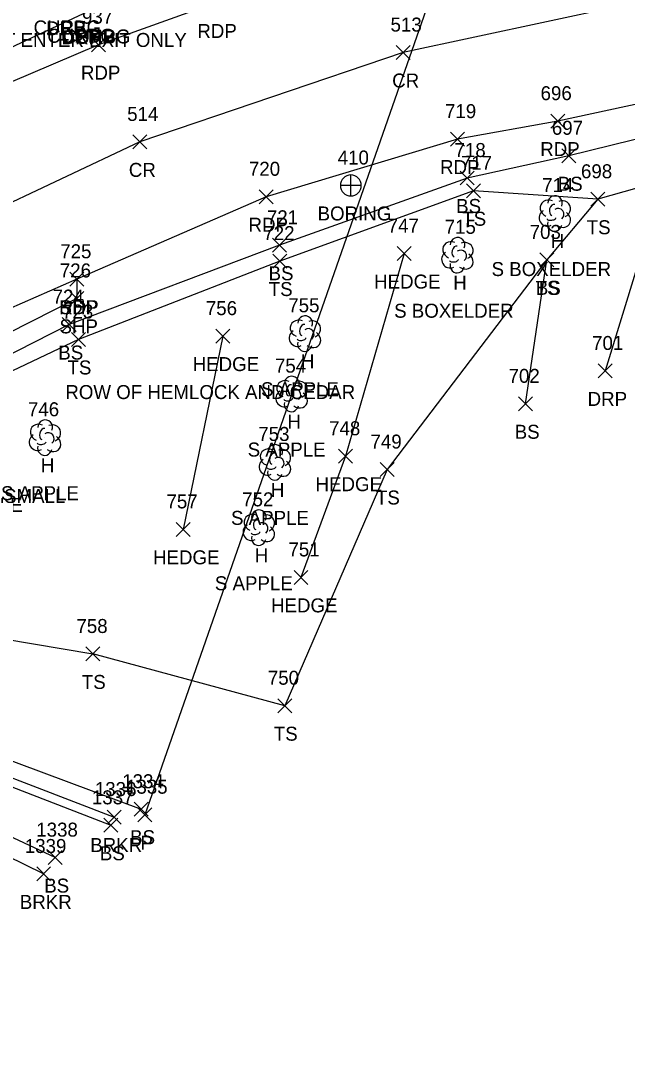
# Model space of a CAD drawing. Extents: x 1678863 to 1683592, y 407783 to 418211.
# Drawn here: x 1681509.2 to 1681596, y 417600 to 417748.8 of the extents above; entities that cross this region are included whole.
import ezdxf

# ---------------------------------------------------------------- set-up
doc = ezdxf.new("R2010")
doc.units = 0
for name, color, linetype in [('D_A', 7, 'Continuous'), ('D_I', 7, 'Continuous'), ('D_TIC', 7, 'Continuous'), ('DCP', 7, 'Continuous'), ('G_A', 7, 'Continuous'), ('G_I', 7, 'Continuous'), ('GA_P', 7, 'Continuous'), ('L_A', 7, 'Continuous'), ('L_C', 7, 'Continuous'), ('L_I', 7, 'Continuous'), ('L_TIC', 7, 'Continuous'), ('LAHR', 7, 'Continuous'), ('LAWE', 7, 'Continuous'), ('LELB', 7, 'Continuous'), ('LTD', 7, 'Continuous'), ('P_A', 7, 'Continuous'), ('P_I', 7, 'Continuous'), ('P_TIC', 7, 'Continuous'), ('PET', 7, 'Continuous'), ('PRC', 7, 'Continuous'), ('PSP', 7, 'Continuous'), ('R_A', 7, 'Continuous'), ('R_I', 7, 'Continuous'), ('R_TIC', 7, 'Continuous'), ('RDP', 7, 'Continuous'), ('S_C', 7, 'Continuous')]:
    doc.layers.add(name, color=color, linetype=linetype)

msp = doc.modelspace()

# ---------------------------------------------------------------- linework, layer by layer
at = {"layer": 'D_TIC'}
for points in [[(1681525.97, 417634.27), (1681527.97, 417636.27)], [(1681527.97, 417634.27), (1681525.97, 417636.27)]]:
    msp.add_lwpolyline(points, dxfattribs=at)
at = {"layer": 'DCP'}
msp.add_lwpolyline([(1681574.18, 417770.4), (1681526.97, 417635.27)], dxfattribs=at)
at = {"layer": 'GA_P'}
for p, q in [((1681556.45, 417725.24), (1681556.45, 417726.74)), ((1681556.45, 417725.24), (1681554.95, 417725.24)), ((1681557.94, 417725.24), (1681556.45, 417725.24)), ((1681556.45, 417723.74), (1681556.45, 417725.24))]:
    msp.add_line(p, q, dxfattribs=at)
for start, end in [(90, 180), (0, 90), (180, 270), (270, 0)]:
    msp.add_arc((1681556.44, 417725.24), 1.5, start, end, dxfattribs=at)
at = {"layer": 'L_TIC'}
for points in [[(1681586.6, 417728.49), (1681588.6, 417730.49)], [(1681588.6, 417728.49), (1681586.6, 417730.49)], [(1681572.06, 417725.31), (1681574.06, 417727.31)], [(1681574.06, 417725.31), (1681572.06, 417727.31)], [(1681572.98, 417723.48), (1681574.98, 417725.48)], [(1681574.98, 417723.48), (1681572.98, 417725.48)], [(1681590.77, 417722.27), (1681592.77, 417724.27)], [(1681592.77, 417722.27), (1681590.77, 417724.27)], [(1681590.77, 417722.27), (1681592.77, 417724.27)], [(1681592.77, 417722.27), (1681590.77, 417724.27)], [(1681545.23, 417715.69), (1681547.23, 417717.69)], [(1681547.23, 417715.69), (1681545.23, 417717.69)], [(1681563.07, 417714.5), (1681565.07, 417716.5)], [(1681565.07, 417714.5), (1681563.07, 417716.5)], [(1681545.28, 417713.43), (1681547.28, 417715.43)], [(1681547.28, 417713.43), (1681545.28, 417715.43)], [(1681583.46, 417713.6), (1681585.46, 417715.6)], [(1681585.46, 417713.6), (1681583.46, 417715.6)], [(1681583.46, 417713.6), (1681585.46, 417715.6)], [(1681585.46, 417713.6), (1681583.46, 417715.6)], [(1681515.15, 417704.35), (1681517.15, 417706.35)], [(1681517.15, 417704.35), (1681515.15, 417706.35)], [(1681516.5, 417702.22), (1681518.5, 417704.22)], [(1681518.5, 417702.22), (1681516.5, 417704.22)], [(1681537.11, 417702.7), (1681539.11, 417704.7)], [(1681539.11, 417702.7), (1681537.11, 417704.7)], [(1681580.44, 417693.02), (1681582.44, 417695.02)], [(1681582.44, 417693.02), (1681580.44, 417695.02)], [(1681554.69, 417685.53), (1681556.69, 417687.53)], [(1681556.69, 417685.53), (1681554.69, 417687.53)], [(1681560.62, 417683.62), (1681562.62, 417685.62)], [(1681562.62, 417683.62), (1681560.62, 417685.62)], [(1681531.44, 417675.07), (1681533.44, 417677.07)], [(1681533.44, 417675.07), (1681531.44, 417677.07)], [(1681548.31, 417668.2), (1681550.31, 417670.2)], [(1681550.31, 417668.2), (1681548.31, 417670.2)], [(1681518.55, 417657.25), (1681520.55, 417659.25)], [(1681520.55, 417657.25), (1681518.55, 417659.25)], [(1681518.55, 417657.25), (1681520.55, 417659.25)], [(1681520.55, 417657.25), (1681518.55, 417659.25)], [(1681546.02, 417649.85), (1681548.02, 417651.85)], [(1681548.02, 417649.85), (1681546.02, 417651.85)], [(1681525.43, 417635.05), (1681527.43, 417637.05)], [(1681527.43, 417635.05), (1681525.43, 417637.05)], [(1681521.57, 417633.93), (1681523.57, 417635.93)], [(1681523.57, 417633.93), (1681521.57, 417635.93)], [(1681521.1, 417632.75), (1681523.1, 417634.75)], [(1681523.1, 417632.75), (1681521.1, 417634.75)], [(1681513.14, 417628.13), (1681515.14, 417630.13)], [(1681515.14, 417628.13), (1681513.14, 417630.13)], [(1681511.5, 417625.79), (1681513.5, 417627.79)], [(1681513.5, 417625.79), (1681511.5, 417627.79)]]:
    msp.add_lwpolyline(points, dxfattribs=at)
at = {"layer": 'LAHR'}
for points in [[(1681564.07, 417715.5), (1681555.69, 417686.53), (1681549.31, 417669.2)], [(1681538.11, 417703.7), (1681532.44, 417676.07)]]:
    msp.add_lwpolyline(points, dxfattribs=at)
at = {"layer": 'LAWE'}
for points in [[(1681465.62, 417656.83), (1681522.57, 417634.93)], [(1681512.5, 417626.79), (1681462.43, 417651.37)]]:
    msp.add_lwpolyline(points, dxfattribs=at)
at = {"layer": 'LELB'}
for points in [[(1681796.83, 417719.62), (1681771.96, 417731.49), (1681738.51, 417735.4), (1681716.37, 417737.97), (1681689.69, 417738.1), (1681670.92, 417739.45), (1681641.28, 417738.27), (1681615.34, 417736.3), (1681587.6, 417729.49), (1681573.06, 417726.31), (1681546.23, 417716.69), (1681516.15, 417705.35), (1681498.61, 417696.44), (1681487.93, 417690.6), (1681468.95, 417668.73), (1681466.95, 417659.53), (1681465.62, 417656.83), (1681464.96, 417655.9), (1681522.1, 417633.75)], [(1681793.72, 417712.14), (1681770.2, 417723.24), (1681737.55, 417730.97), (1681716.31, 417734.37), (1681689.42, 417734.59), (1681671.36, 417734.92), (1681639.71, 417734.56), (1681615.6, 417730.02), (1681591.77, 417723.27), (1681573.98, 417724.48), (1681546.28, 417714.43), (1681517.5, 417703.22), (1681499.46, 417694.7), (1681489.43, 417688.72), (1681475.17, 417669.62), (1681484.76, 417663.75), (1681489.76, 417663.27), (1681519.55, 417658.25)], [(1681591.77, 417723.27), (1681584.46, 417714.6), (1681561.62, 417684.62), (1681547.02, 417650.85), (1681519.55, 417658.25)], [(1681581.44, 417694.02), (1681584.46, 417714.6)], [(1681498.61, 417696.44), (1681488.49, 417689.59), (1681470.5, 417667.93), (1681470.34, 417657), (1681526.43, 417636.05)], [(1681514.14, 417629.13), (1681463.15, 417652.96), (1681462.43, 417651.37), (1681461.2, 417645.12), (1681440.97, 417634.67), (1681416.61, 417613.36), (1681401.88, 417596.99), (1681391.04, 417583.9), (1681379.09, 417569.9), (1681365.42, 417533.88), (1681357.51, 417515.13), (1681342.6, 417475.25), (1681334.7, 417445.19), (1681340.6, 417441.44)]]:
    msp.add_lwpolyline(points, dxfattribs=at)
at = {"layer": 'LTD'}
for p, q in [((1681585.6, 417721.29), (1681585.6, 417721.29)), ((1681585.6, 417721.29), (1681585.6, 417721.29)), ((1681571.66, 417715.33), (1681571.66, 417715.33)), ((1681571.66, 417715.33), (1681571.66, 417715.33)), ((1681549.85, 417704.11), (1681549.85, 417704.11)), ((1681549.85, 417704.11), (1681549.85, 417704.11)), ((1681547.95, 417695.48), (1681547.95, 417695.48)), ((1681547.95, 417695.48), (1681547.95, 417695.48)), ((1681512.67, 417689.24), (1681512.67, 417689.24)), ((1681512.67, 417689.24), (1681512.67, 417689.24)), ((1681545.56, 417685.71), (1681545.56, 417685.71)), ((1681545.56, 417685.71), (1681545.56, 417685.71)), ((1681543.26, 417676.36), (1681543.26, 417676.36)), ((1681543.26, 417676.36), (1681543.26, 417676.36))]:
    msp.add_line(p, q, dxfattribs=at)
for centre in [(1681585.65, 417722.73), (1681571.71, 417716.76), (1681549.9, 417705.55), (1681547.99, 417696.92), (1681512.72, 417690.67), (1681545.61, 417687.14), (1681543.3, 417677.8)]:
    msp.add_arc(centre, 1.05, 335.5272, 180.9563, dxfattribs=at)
for centre, major_axis, ratio, start_param, end_param in [((1681584.81, 417721.96), (1.21, -0.51), 0.895232, 1.570796, 4.712389), ((1681586.64, 417721.88), (-1.14, -0.48), 0.949671, 1.570796, 4.712389), ((1681584.52, 417720.59), (0.58, -1.04), 0.959034, 3.141593, 6.283185), ((1681585.39, 417721.75), (-0.208, -0.792), 0.645439, 3.141593, 6.283185), ((1681586.1, 417721.13), (-0.5, 0.667), 0.989748, 3.141593, 6.283185), ((1681585.14, 417720.54), (-0.625, -0.083), 0.423636, 0, 3.141593), ((1681586.6, 417720.46), (-1.09, 0.79), 0.841452, 1.570796, 4.712389), ((1681585.6, 417719.79), (0.26, 1.06), 0.942809, 1.570796, 4.712389), ((1681570.87, 417715.99), (1.21, -0.51), 0.895232, 1.570796, 4.712389), ((1681572.7, 417715.91), (-1.14, -0.48), 0.949671, 1.570796, 4.712389), ((1681570.58, 417714.62), (0.58, -1.04), 0.959034, 3.141593, 6.283185), ((1681571.45, 417715.79), (-0.208, -0.792), 0.645439, 3.141593, 6.283185), ((1681572.16, 417715.16), (-0.5, 0.667), 0.989748, 3.141593, 6.283185), ((1681571.2, 417714.58), (-0.625, -0.083), 0.423636, 0, 3.141593), ((1681572.66, 417714.49), (-1.09, 0.79), 0.841452, 1.570796, 4.712389), ((1681571.66, 417713.83), (0.26, 1.06), 0.942809, 1.570796, 4.712389), ((1681549.06, 417704.78), (1.21, -0.51), 0.895232, 1.570796, 4.712389), ((1681549.64, 417704.57), (-0.208, -0.792), 0.645439, 3.141593, 6.283185), ((1681550.89, 417704.7), (-1.14, -0.48), 0.949671, 1.570796, 4.712389), ((1681548.77, 417703.4), (0.58, -1.04), 0.959034, 3.141593, 6.283185), ((1681550.35, 417703.95), (-0.5, 0.667), 0.989748, 3.141593, 6.283185), ((1681550.85, 417703.28), (-1.09, 0.79), 0.841452, 1.570796, 4.712389), ((1681549.85, 417702.61), (0.26, 1.06), 0.942809, 1.570796, 4.712389), ((1681549.39, 417703.36), (-0.625, -0.083), 0.423636, 0, 3.141593), ((1681547.15, 417696.15), (1.21, -0.51), 0.895232, 1.570796, 4.712389), ((1681547.74, 417695.94), (-0.208, -0.792), 0.645439, 3.141593, 6.283185), ((1681548.99, 417696.07), (-1.14, -0.48), 0.949671, 1.570796, 4.712389), ((1681546.86, 417694.77), (0.58, -1.04), 0.959034, 3.141593, 6.283185), ((1681547.49, 417694.73), (-0.625, -0.083), 0.423636, 0, 3.141593), ((1681548.45, 417695.32), (-0.5, 0.667), 0.989748, 3.141593, 6.283185), ((1681548.95, 417694.65), (-1.09, 0.79), 0.841452, 1.570796, 4.712389), ((1681547.95, 417693.98), (0.26, 1.06), 0.942809, 1.570796, 4.712389), ((1681511.88, 417689.9), (1.21, -0.51), 0.895232, 1.570796, 4.712389), ((1681512.46, 417689.7), (-0.208, -0.792), 0.645439, 3.141593, 6.283185), ((1681513.71, 417689.82), (-1.14, -0.48), 0.949671, 1.570796, 4.712389), ((1681511.59, 417688.53), (0.58, -1.04), 0.959034, 3.141593, 6.283185), ((1681513.17, 417689.07), (-0.5, 0.667), 0.989748, 3.141593, 6.283185), ((1681513.67, 417688.41), (-1.09, 0.79), 0.841452, 1.570796, 4.712389), ((1681512.67, 417687.74), (0.26, 1.06), 0.942809, 1.570796, 4.712389), ((1681512.21, 417688.49), (-0.625, -0.083), 0.423636, 0, 3.141593), ((1681544.77, 417686.37), (1.21, -0.51), 0.895232, 1.570796, 4.712389), ((1681546.61, 417686.29), (-1.14, -0.48), 0.949671, 1.570796, 4.712389), ((1681544.48, 417685), (0.58, -1.04), 0.959034, 3.141593, 6.283185), ((1681545.36, 417686.17), (-0.208, -0.792), 0.645439, 3.141593, 6.283185), ((1681546.06, 417685.54), (-0.5, 0.667), 0.989748, 3.141593, 6.283185), ((1681545.56, 417684.21), (0.26, 1.06), 0.942809, 1.570796, 4.712389), ((1681545.11, 417684.96), (-0.625, -0.083), 0.423636, 0, 3.141593), ((1681546.56, 417684.88), (-1.09, 0.79), 0.841452, 1.570796, 4.712389), ((1681542.47, 417677.03), (1.21, -0.51), 0.895232, 1.570796, 4.712389), ((1681543.05, 417676.82), (-0.208, -0.792), 0.645439, 3.141593, 6.283185), ((1681543.76, 417676.2), (-0.5, 0.667), 0.989748, 3.141593, 6.283185), ((1681544.3, 417676.95), (-1.14, -0.48), 0.949671, 1.570796, 4.712389), ((1681542.17, 417675.65), (0.58, -1.04), 0.959034, 3.141593, 6.283185), ((1681542.8, 417675.61), (-0.625, -0.083), 0.423636, 0, 3.141593), ((1681544.26, 417675.53), (-1.09, 0.79), 0.841452, 1.570796, 4.712389), ((1681543.26, 417674.86), (0.26, 1.06), 0.942809, 1.570796, 4.712389)]:
    msp.add_ellipse(centre, major_axis=major_axis, ratio=ratio, start_param=start_param, end_param=end_param, dxfattribs=at)
at = {"layer": 'P_TIC'}
for points in [[(1681519.34, 417744.37), (1681521.34, 417746.37)], [(1681521.34, 417744.37), (1681519.34, 417746.37)], [(1681562.91, 417743.25), (1681564.91, 417745.25)], [(1681564.91, 417743.25), (1681562.91, 417745.25)], [(1681585.04, 417733.44), (1681587.04, 417735.44)], [(1681587.04, 417733.44), (1681585.04, 417735.44)], [(1681525.24, 417730.47), (1681527.24, 417732.47)], [(1681527.24, 417730.47), (1681525.24, 417732.47)], [(1681570.71, 417730.87), (1681572.71, 417732.87)], [(1681572.71, 417730.87), (1681570.71, 417732.87)], [(1681543.31, 417722.63), (1681545.31, 417724.63)], [(1681545.31, 417722.63), (1681543.31, 417724.63)], [(1681516.23, 417710.83), (1681518.23, 417712.83)], [(1681518.23, 417710.83), (1681516.23, 417712.83)], [(1681516.23, 417710.83), (1681518.23, 417712.83)], [(1681518.23, 417710.83), (1681516.23, 417712.83)], [(1681516.23, 417708.09), (1681518.23, 417710.09)], [(1681518.23, 417708.09), (1681516.23, 417710.09)]]:
    msp.add_lwpolyline(points, dxfattribs=at)
at = {"layer": 'PET'}
for points in [[(1681688.07, 417774.74), (1681665.67, 417774.69), (1681646.38, 417774.05), (1681618.38, 417771.28), (1681597.44, 417767.4), (1681571, 417761.82), (1681551.36, 417756.57), (1681536.99, 417751.33), (1681520.34, 417745.37), (1681501.18, 417737.2)], [(1681690.63, 417744.78), (1681670.87, 417745.33), (1681641.84, 417743.06), (1681615.24, 417740.75), (1681586.04, 417734.44), (1681571.71, 417731.87), (1681544.31, 417723.63), (1681517.23, 417711.83), (1681495.67, 417702.4), (1681484.34, 417696.04), (1681457.74, 417677.97), (1681437.33, 417662.92), (1681415.27, 417643.12), (1681390.03, 417616.29), (1681370.5, 417590.97), (1681353.64, 417562.95), (1681343.43, 417542.94), (1681335.68, 417524.63), (1681321.93, 417483.7), (1681311.58, 417442.86), (1681297.8, 417389.4), (1681289.83, 417351.74), (1681280.09, 417307.99)]]:
    msp.add_lwpolyline(points, dxfattribs=at)
at = {"layer": 'PRC'}
msp.add_lwpolyline([(1681689.28, 417758.12), (1681644.72, 417757.55), (1681604.93, 417753.08), (1681563.91, 417744.25), (1681526.24, 417731.47), (1681503.63, 417720.81), (1681486.3, 417712.13), (1681462.37, 417697.78), (1681439.98, 417682.26), (1681419.65, 417665.87), (1681392.79, 417639.13), (1681372.86, 417615.48), (1681356.04, 417592.08), (1681338.97, 417563.39), (1681323.96, 417530.56), (1681315.3, 417508.31), (1681305.4, 417475.77), (1681297.72, 417448.3), (1681287.9, 417409.62), (1681275.84, 417355.43), (1681267.02, 417318.48), (1681254.6, 417262.47)], dxfattribs=at)
at = {"layer": 'PSP'}
for points in [[(1681807.43, 417757.08), (1681770.66, 417766.63), (1681736.19, 417773.98), (1681713.28, 417776.61), (1681712.2, 417778.13), (1681688.03, 417779.99), (1681665.67, 417780.34), (1681646.85, 417779.27), (1681619.39, 417776.75), (1681597, 417771.87), (1681570.22, 417766.76), (1681550.36, 417761.29), (1681535.13, 417756.57), (1681519.66, 417750.5), (1681498.64, 417740.7), (1681474.32, 417729.71), (1681451.83, 417714.81), (1681430.73, 417700.08), (1681426.98, 417697.92), (1681424.47, 417696.86), (1681417.87, 417695.44)], [(1681517.23, 417711.83), (1681517.23, 417709.09), (1681497.35, 417699), (1681486.85, 417691.84), (1681460.41, 417674.5), (1681439.74, 417659.73), (1681417.72, 417640.76), (1681392.76, 417612.39)]]:
    msp.add_lwpolyline(points, dxfattribs=at)
at = {"layer": 'R_TIC'}
for points in [[(1681591.82, 417697.72), (1681593.82, 417699.72)], [(1681593.82, 417697.72), (1681591.82, 417699.72)]]:
    msp.add_lwpolyline(points, dxfattribs=at)
at = {"layer": 'RDP'}
msp.add_lwpolyline([(1681791.32, 417703.75), (1681763.5, 417711.46), (1681730.59, 417719.82), (1681713.94, 417723.22), (1681689.91, 417726.58), (1681667.97, 417728.29), (1681639.07, 417727.02), (1681615.86, 417723.95), (1681599.64, 417720.88), (1681592.82, 417698.72)], dxfattribs=at)

# ---------------------------------------------------------------- texts
at = {"layer": 'D_A'}
msp.add_text('P', height=2, dxfattribs=at).set_placement((1681526.35, 417630.27))
at = {"layer": 'D_I'}
msp.add_text('1335', height=2, dxfattribs=at).set_placement((1681524.28, 417638.27))
at = {"layer": 'G_A'}
msp.add_text('BORING', height=2, dxfattribs=at).set_placement((1681551.68, 417720.24))
at = {"layer": 'G_I'}
msp.add_text('410', height=2, dxfattribs=at).set_placement((1681554.56, 417728.24))
at = {"layer": 'L_A'}
for s, p in [('BS', (1681586.04, 417724.49)), ('BS', (1681571.5, 417721.31)), ('TS', (1681572.38, 417719.48)), ('TS', (1681590.18, 417718.27)), ('TS', (1681590.18, 417718.27)), ('H', (1681585.04, 417716.29)), ('BS', (1681544.67, 417711.69)), ('TS', (1681544.69, 417709.43)), ('HEDGE', (1681559.77, 417710.5)), ('H', (1681571.09, 417710.33)), ('TS', (1681582.87, 417709.6)), ('BS', (1681582.9, 417709.6)), ('BS', (1681514.59, 417700.35)), ('HEDGE', (1681533.81, 417698.7)), ('H', (1681549.29, 417699.11)), ('TS', (1681515.91, 417698.22)), ('H', (1681547.38, 417690.48)), ('BS', (1681579.88, 417689.02)), ('H', (1681512.1, 417684.24)), ('HEDGE', (1681551.39, 417681.53)), ('H', (1681545, 417680.71)), ('TS', (1681560.03, 417679.62)), ('HEDGE', (1681528.14, 417671.07)), ('H', (1681542.69, 417671.36)), ('HEDGE', (1681545.02, 417664.2)), ('TS', (1681517.96, 417653.25)), ('TS', (1681517.96, 417653.25)), ('TS', (1681545.42, 417645.85)), ('BS', (1681524.87, 417631.05)), ('BRKR', (1681519.16, 417629.93)), ('BS', (1681520.54, 417628.75)), ('BS', (1681512.58, 417624.13)), ('BRKR', (1681509.09, 417621.79))]:
    msp.add_text(s, height=2, dxfattribs=at).set_placement(p)
at = {"layer": 'L_C'}
for s, p in [('S BOXELDER', (1681576.57, 417712.29)), ('S BOXELDER', (1681562.63, 417706.33)), ('ROW OF HEMLOCK AND CEDAR', (1681515.6, 417694.7)), ('S APPLE', (1681543.59, 417695.11)), ('S APPLE', (1681541.68, 417686.48)), ('CLUMP OF TEN SMALL', (1681486.18, 417679.84)), ('S APPLE', (1681506.4, 417680.24)), ('S APPLE', (1681539.3, 417676.71)), ('S APPLE', (1681536.99, 417667.36))]:
    msp.add_text(s, height=2, dxfattribs=at).set_placement(p)
at = {"layer": 'L_I'}
for s, p in [('697', (1681585.19, 417732.49)), ('718', (1681571.27, 417729.31)), ('717', (1681572.18, 417727.48)), ('698', (1681589.36, 417726.27)), ('698', (1681589.36, 417726.27)), ('714', (1681583.81, 417724.29)), ('721', (1681544.43, 417719.69)), ('747', (1681561.71, 417718.5)), ('715', (1681569.86, 417718.33)), ('722', (1681543.92, 417717.43)), ('703', (1681582.02, 417717.6)), ('703', (1681582.02, 417717.6)), ('724', (1681513.78, 417708.35)), ('723', (1681515.14, 417706.22)), ('756', (1681535.7, 417706.7)), ('755', (1681547.49, 417707.11)), ('754', (1681545.58, 417698.48)), ('702', (1681579, 417697.02)), ('746', (1681510.25, 417692.24)), ('753', (1681543.2, 417688.71)), ('748', (1681553.33, 417689.53)), ('749', (1681559.25, 417687.62)), ('752', (1681540.9, 417679.36)), ('757', (1681530.07, 417679.07)), ('751', (1681547.52, 417672.2)), ('758', (1681517.19, 417661.25)), ('758', (1681517.19, 417661.25)), ('750', (1681544.57, 417653.85)), ('1336', (1681519.82, 417637.93)), ('1334', (1681523.74, 417639.05)), ('1337', (1681519.4, 417636.75)), ('1338', (1681511.44, 417632.13)), ('1339', (1681509.8, 417629.79))]:
    msp.add_text(s, height=2, dxfattribs=at).set_placement(p)
at = {"layer": 'P_A'}
for s, p in [('RDP', (1681534.48, 417746.33)), ('SHP', (1681517.19, 417745.5)), ('RDP', (1681517.83, 417740.37)), ('CR', (1681562.35, 417739.25)), ('RDP', (1681583.53, 417729.44)), ('CR', (1681524.68, 417726.47)), ('RDP', (1681569.2, 417726.87)), ('RDP', (1681541.8, 417718.63)), ('SHP', (1681514.77, 417706.83)), ('RDP', (1681514.72, 417706.83)), ('SHP', (1681514.76, 417704.09))]:
    msp.add_text(s, height=2, dxfattribs=at).set_placement(p)
at = {"layer": 'P_I'}
for s, p in [('937', (1681517.98, 417748.37)), ('513', (1681562.12, 417747.25)), ('696', (1681583.58, 417737.44)), ('514', (1681524.45, 417734.47)), ('719', (1681569.91, 417734.87)), ('720', (1681541.86, 417726.63)), ('725', (1681514.87, 417714.83)), ('725', (1681514.87, 417714.83)), ('726', (1681514.81, 417712.09))]:
    msp.add_text(s, height=2, dxfattribs=at).set_placement(p)
at = {"layer": 'R_A'}
for s, p in [('CURBG', (1681511.06, 417746.84)), ('DRP', (1681512.85, 417746.72)), ('CURBG', (1681513.01, 417745.65)), ('DRP', (1681515.06, 417745.43)), ('CURBG', (1681515.26, 417745.55)), ('CURBG', (1681515.26, 417745.55)), ('DRP', (1681517.15, 417745.5)), ('DRP', (1681590.31, 417693.72))]:
    msp.add_text(s, height=2, dxfattribs=at).set_placement(p)
at = {"layer": 'R_I'}
msp.add_text('701', height=2, dxfattribs=at).set_placement((1681590.95, 417701.72))
at = {"layer": 'S_C'}
for s, p in [('DO NOT ENTER EXIT ONLY', (1681498.05, 417745.05)), ('CAUTION FIBER OPTIC CABLE', (1681470.41, 417678.56))]:
    msp.add_text(s, height=2, dxfattribs=at).set_placement(p)

doc.saveas('drawing.dxf')
